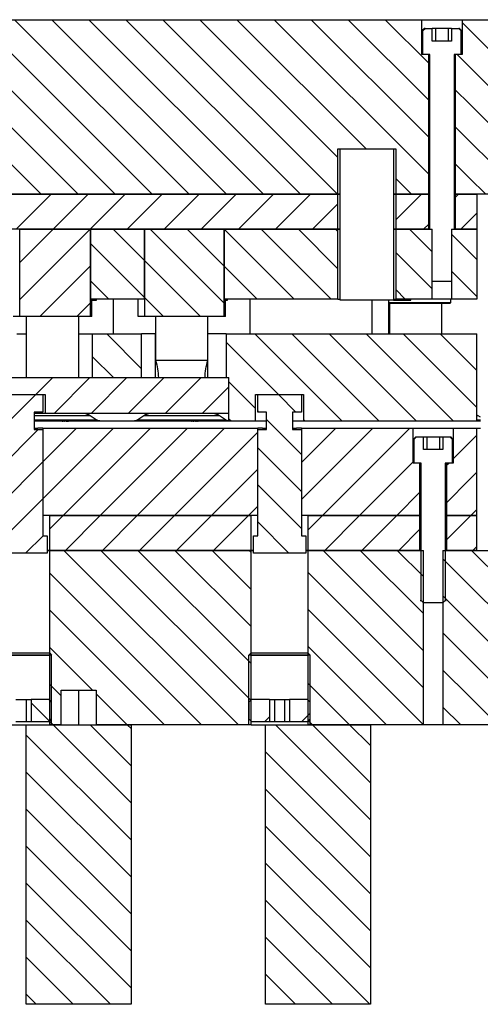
# Model space of a CAD drawing. Header units: inches. Extents: x 3 to 351, y 4 to 271.
# Tile 416 of 530: x 302.39 to 308.99, y 110.81 to 124.91. Entities that reach past the tile are written whole.
import ezdxf

# ---------------------------------------------------------------- set-up
doc = ezdxf.new("R2010")
doc.units = ezdxf.units.IN
doc.header["$LTSCALE"] = 0.5
doc.header["$MEASUREMENT"] = 0
doc.layers.add('MFB', color=7, linetype='Continuous')

msp = doc.modelspace()

# ---------------------------------------------------------------- linework, layer by layer
at = {"layer": 'MFB', "color": 254, "linetype": 'Continuous'}
for p, q in [((301.904, 124.912), (308.15, 124.912)), ((304.821, 122.412), (302.321, 124.912)), ((304.821, 122.412), (302.321, 124.912)), ((305.352, 122.412), (302.852, 124.912)), ((305.352, 122.412), (302.852, 124.912)), ((305.882, 122.412), (303.382, 124.912)), ((305.882, 122.412), (303.382, 124.912)), ((306.412, 122.412), (303.912, 124.912)), ((306.412, 122.412), (303.912, 124.912)), ((306.943, 122.412), (304.443, 124.912)), ((306.943, 122.412), (304.443, 124.912)), ((306.948, 122.937), (304.973, 124.912)), ((306.948, 122.937), (304.973, 124.912)), ((307.354, 123.062), (305.503, 124.912)), ((307.354, 123.062), (305.503, 124.912)), ((308.248, 122.698), (306.034, 124.912)), ((308.248, 122.698), (306.034, 124.912)), ((308.248, 123.228), (306.564, 124.912)), ((308.248, 123.228), (306.564, 124.912)), ((308.248, 123.759), (307.094, 124.912)), ((308.248, 123.759), (307.094, 124.912)), ((308.248, 124.289), (307.625, 124.912)), ((308.248, 124.289), (307.625, 124.912)), ((308.15, 124.912), (308.725, 124.912)), ((308.15, 124.412), (308.15, 124.912)), ((308.725, 124.912), (308.725, 124.412)), ((308.725, 124.912), (308.832, 124.912)), ((308.832, 124.912), (309.474, 124.912)), ((304.291, 122.412), (301.904, 124.799)), ((304.291, 122.412), (301.904, 124.799)), ((308.832, 124.766), (308.725, 124.872)), ((308.832, 124.766), (308.725, 124.872)), ((309.592, 124.006), (308.832, 124.766)), ((309.592, 124.006), (308.832, 124.766)), ((308.248, 124.412), (308.15, 124.412)), ((308.248, 122.412), (308.248, 124.412)), ((308.627, 124.412), (308.627, 122.412)), ((308.725, 124.412), (308.627, 124.412)), ((308.832, 124.235), (308.655, 124.412)), ((308.832, 124.235), (308.655, 124.412)), ((303.761, 122.412), (301.904, 124.268)), ((303.761, 122.412), (301.904, 124.268)), ((309.399, 123.668), (308.832, 124.235)), ((309.399, 123.668), (308.832, 124.235)), ((308.832, 123.705), (308.627, 123.909)), ((308.832, 123.705), (308.627, 123.909)), ((303.23, 122.412), (301.904, 123.738)), ((303.23, 122.412), (301.904, 123.738)), ((309.159, 123.378), (308.832, 123.705)), ((309.159, 123.378), (308.832, 123.705)), ((308.832, 123.175), (308.627, 123.379)), ((308.832, 123.175), (308.627, 123.379)), ((302.7, 122.412), (301.904, 123.208)), ((302.7, 122.412), (301.904, 123.208)), ((309.159, 122.848), (308.832, 123.175)), ((309.159, 122.848), (308.832, 123.175)), ((306.948, 122.412), (306.948, 123.062)), ((306.948, 123.062), (307.777, 123.062)), ((307.777, 123.062), (307.777, 122.412)), ((308.832, 122.644), (308.627, 122.849)), ((308.832, 122.644), (308.627, 122.849)), ((308.003, 122.412), (307.777, 122.638)), ((308.003, 122.412), (307.777, 122.638)), ((309.064, 122.412), (308.832, 122.644)), ((309.064, 122.412), (308.832, 122.644)), ((306.948, 122.412), (301.904, 122.412)), ((306.948, 122.412), (306.979, 122.412)), ((307.746, 122.412), (307.777, 122.412)), ((308.248, 122.412), (307.777, 122.412)), ((308.248, 122.412), (308.25, 122.412)), ((308.625, 122.412), (308.627, 122.412)), ((308.832, 122.412), (308.627, 122.412)), ((309.159, 122.412), (308.832, 122.412)), ((302.819, 117.314), (302.788, 117.314)), ((302.819, 117.314), (302.819, 115.814)), ((302.819, 117.314), (305.706, 117.314)), ((305.525, 114.814), (303.025, 117.314)), ((305.525, 114.814), (303.025, 117.314)), ((305.702, 115.168), (303.555, 117.314)), ((305.702, 115.168), (303.555, 117.314)), ((305.706, 115.694), (304.086, 117.314)), ((305.706, 115.694), (304.086, 117.314)), ((305.706, 116.224), (304.616, 117.314)), ((305.706, 116.224), (304.616, 117.314)), ((305.706, 116.754), (305.146, 117.314)), ((305.706, 116.754), (305.146, 117.314)), ((305.706, 117.284), (305.677, 117.314)), ((305.706, 117.284), (305.677, 117.314)), ((305.706, 115.814), (305.706, 117.314)), ((305.738, 117.314), (305.706, 117.314)), ((306.519, 117.314), (306.488, 117.314)), ((306.519, 117.314), (306.519, 115.814)), ((306.519, 117.314), (308.174, 117.314)), ((308.174, 115.877), (306.737, 117.314)), ((308.174, 115.877), (306.737, 117.314)), ((308.174, 116.408), (307.268, 117.314)), ((308.174, 116.408), (307.268, 117.314)), ((308.174, 116.938), (307.798, 117.314)), ((308.174, 116.938), (307.798, 117.314)), ((308.174, 114.814), (308.174, 117.314)), ((308.451, 117.314), (308.451, 114.814)), ((308.451, 117.314), (308.832, 117.314)), ((308.832, 117.314), (309.41, 117.314)), ((309.41, 116.763), (308.859, 117.314)), ((309.41, 116.763), (308.859, 117.314)), ((308.832, 116.811), (308.451, 117.191)), ((308.832, 116.811), (308.451, 117.191)), ((304.995, 114.814), (302.819, 116.99)), ((304.995, 114.814), (302.819, 116.99)), ((308.174, 115.347), (306.519, 117.002)), ((308.174, 115.347), (306.519, 117.002)), ((309.41, 116.233), (308.832, 116.811)), ((309.41, 116.233), (308.832, 116.811)), ((308.832, 116.28), (308.451, 116.661)), ((308.832, 116.28), (308.451, 116.661)), ((304.464, 114.814), (302.819, 116.46)), ((304.464, 114.814), (302.819, 116.46)), ((308.174, 114.817), (306.519, 116.472)), ((308.174, 114.817), (306.519, 116.472)), ((309.41, 115.702), (308.832, 116.28)), ((309.41, 115.702), (308.832, 116.28)), ((308.832, 115.75), (308.451, 116.131)), ((308.832, 115.75), (308.451, 116.131)), ((303.434, 115.314), (302.819, 115.929)), ((303.434, 115.314), (302.819, 115.929)), ((307.646, 114.814), (306.519, 115.942)), ((307.646, 114.814), (306.519, 115.942)), ((302.819, 115.814), (302.819, 114.814)), ((305.706, 114.814), (305.706, 115.814)), ((306.519, 115.814), (306.519, 114.814)), ((309.41, 115.172), (308.832, 115.75)), ((309.41, 115.172), (308.832, 115.75)), ((308.832, 115.22), (308.451, 115.6)), ((308.832, 115.22), (308.451, 115.6)), ((302.988, 115.23), (302.819, 115.399)), ((302.988, 115.23), (302.819, 115.399)), ((307.116, 114.814), (306.519, 115.411)), ((307.116, 114.814), (306.519, 115.411)), ((302.988, 114.814), (302.988, 115.314)), ((302.988, 115.314), (303.488, 115.314)), ((303.488, 115.314), (303.488, 114.814)), ((303.934, 114.814), (303.488, 115.261)), ((303.934, 114.814), (303.488, 115.261)), ((309.237, 114.814), (308.832, 115.22)), ((309.237, 114.814), (308.832, 115.22)), ((305.706, 115.163), (305.702, 115.168)), ((305.706, 115.163), (305.702, 115.168)), ((308.707, 114.814), (308.451, 115.07)), ((308.707, 114.814), (308.451, 115.07)), ((302.006, 114.814), (302.488, 114.814)), ((302.873, 114.814), (302.819, 114.869)), ((302.819, 114.869), (302.819, 114.869)), ((302.873, 114.814), (302.819, 114.869)), ((302.819, 114.869), (302.819, 114.869)), ((302.988, 114.814), (302.819, 114.814)), ((305.706, 114.814), (303.488, 114.814)), ((305.706, 114.814), (305.913, 114.814)), ((306.525, 114.875), (306.519, 114.881)), ((306.525, 114.875), (306.519, 114.881)), ((308.174, 114.814), (306.519, 114.814)), ((306.586, 114.814), (306.525, 114.875)), ((306.586, 114.814), (306.525, 114.875)), ((308.451, 114.814), (308.174, 114.814)), ((308.832, 114.814), (308.451, 114.814)), ((309.41, 114.814), (308.832, 114.814))]:
    msp.add_line(p, q, dxfattribs=at)
at = {"layer": 'MFB', "color": 132, "linetype": 'Continuous'}
for p, q in [((308.188, 124.787), (308.156, 124.756)), ((308.166, 124.756), (308.198, 124.787)), ((308.198, 124.787), (308.188, 124.787)), ((308.198, 124.787), (308.299, 124.787)), ((308.299, 124.605), (308.299, 124.787)), ((308.347, 124.787), (308.299, 124.787)), ((308.347, 124.787), (308.347, 124.605)), ((308.528, 124.787), (308.347, 124.787)), ((308.528, 124.787), (308.528, 124.605)), ((308.576, 124.787), (308.528, 124.787)), ((308.576, 124.787), (308.576, 124.605)), ((308.576, 124.787), (308.677, 124.787)), ((308.677, 124.787), (308.709, 124.756)), ((308.688, 124.787), (308.677, 124.787)), ((308.719, 124.756), (308.688, 124.787)), ((308.156, 124.756), (308.166, 124.756)), ((308.156, 124.756), (308.156, 124.412)), ((308.166, 124.412), (308.166, 124.756)), ((308.709, 124.756), (308.709, 124.412)), ((308.709, 124.756), (308.719, 124.756)), ((308.719, 124.412), (308.719, 124.756)), ((308.576, 124.605), (308.299, 124.605)), ((308.265, 124.412), (308.166, 124.412)), ((308.25, 124.412), (308.25, 122.412)), ((308.265, 122.412), (308.265, 124.412)), ((308.61, 124.412), (308.61, 122.412)), ((308.709, 124.412), (308.61, 124.412)), ((308.625, 122.412), (308.625, 124.412)), ((308.25, 122.412), (308.25, 121.912)), ((308.265, 121.912), (308.265, 122.412)), ((308.61, 122.412), (308.61, 121.912)), ((308.625, 121.912), (308.625, 122.412)), ((303.402, 121.912), (302.397, 120.907)), ((302.872, 121.912), (302.397, 121.437)), ((303.402, 121.912), (302.397, 120.907)), ((302.872, 121.912), (302.397, 121.437)), ((302.397, 120.662), (302.397, 121.912)), ((302.397, 121.912), (303.402, 121.912)), ((303.402, 121.912), (303.402, 120.662)), ((303.407, 121.912), (303.407, 120.912)), ((303.407, 121.912), (304.178, 121.912)), ((304.178, 121.465), (303.73, 121.912)), ((304.178, 121.465), (303.73, 121.912)), ((304.178, 120.912), (304.178, 121.912)), ((304.184, 120.662), (304.184, 121.912)), ((304.184, 121.912), (305.314, 121.912)), ((305.314, 120.858), (304.261, 121.912)), ((305.314, 120.858), (304.261, 121.912)), ((305.314, 121.389), (304.791, 121.912)), ((305.314, 121.389), (304.791, 121.912)), ((305.314, 121.912), (305.314, 120.662)), ((305.319, 121.912), (305.319, 120.912)), ((305.319, 121.912), (306.948, 121.912)), ((306.321, 120.912), (305.321, 121.912)), ((306.321, 120.912), (305.321, 121.912)), ((306.852, 120.912), (305.852, 121.912)), ((306.852, 120.912), (305.852, 121.912)), ((306.948, 121.346), (306.382, 121.912)), ((306.948, 121.346), (306.382, 121.912)), ((306.948, 121.877), (306.912, 121.912)), ((306.948, 121.877), (306.912, 121.912)), ((306.948, 120.912), (306.948, 121.912)), ((306.979, 121.912), (306.948, 121.912)), ((307.777, 121.912), (307.746, 121.912)), ((307.777, 121.912), (307.777, 120.912)), ((307.777, 121.912), (308.299, 121.912)), ((308.299, 121.586), (307.973, 121.912)), ((308.299, 121.586), (307.973, 121.912)), ((308.299, 120.912), (308.299, 121.912)), ((308.576, 121.912), (308.576, 120.912)), ((308.576, 121.912), (308.832, 121.912)), ((308.832, 121.584), (308.576, 121.839)), ((308.832, 121.584), (308.576, 121.839)), ((308.832, 121.912), (308.938, 121.912)), ((308.938, 121.912), (308.938, 120.912)), ((304.178, 120.934), (303.407, 121.706)), ((304.178, 120.934), (303.407, 121.706)), ((308.299, 121.056), (307.777, 121.577)), ((308.299, 121.056), (307.777, 121.577)), ((308.938, 121.478), (308.832, 121.584)), ((308.938, 121.478), (308.832, 121.584)), ((304.98, 120.662), (304.184, 121.458)), ((304.98, 120.662), (304.184, 121.458)), ((305.791, 120.912), (305.319, 121.384)), ((305.791, 120.912), (305.319, 121.384)), ((303.402, 121.381), (302.683, 120.662)), ((303.402, 121.381), (302.683, 120.662)), ((308.832, 121.053), (308.576, 121.309)), ((308.832, 121.053), (308.576, 121.309)), ((303.67, 120.912), (303.407, 121.175)), ((303.67, 120.912), (303.407, 121.175)), ((308.576, 121.162), (308.299, 121.162)), ((307.912, 120.912), (307.777, 121.047)), ((307.912, 120.912), (307.777, 121.047)), ((308.938, 120.948), (308.832, 121.053)), ((308.938, 120.948), (308.832, 121.053)), ((303.402, 120.851), (303.213, 120.662)), ((303.402, 120.851), (303.213, 120.662)), ((304.178, 120.912), (303.407, 120.912)), ((303.425, 120.662), (303.425, 120.912)), ((304.088, 120.662), (304.088, 120.912)), ((304.45, 120.662), (304.184, 120.928)), ((304.45, 120.662), (304.184, 120.928)), ((306.948, 120.912), (305.319, 120.912)), ((305.338, 120.662), (305.338, 120.912)), ((306.948, 120.912), (306.979, 120.912)), ((307.746, 120.912), (307.777, 120.912)), ((308.299, 120.912), (307.777, 120.912)), ((308.576, 120.912), (308.299, 120.912)), ((308.832, 120.912), (308.576, 120.912)), ((308.938, 120.912), (308.832, 120.912)), ((302.397, 120.662), (302.3, 120.662)), ((303.402, 120.662), (302.397, 120.662)), ((303.425, 120.662), (303.402, 120.662)), ((304.184, 120.662), (304.088, 120.662)), ((305.314, 120.662), (304.184, 120.662)), ((305.338, 120.662), (305.314, 120.662)), ((308.063, 118.939), (308.031, 118.908)), ((308.041, 118.908), (308.031, 118.908)), ((308.031, 118.908), (308.031, 118.564)), ((308.041, 118.908), (308.073, 118.939)), ((308.041, 118.564), (308.041, 118.908)), ((308.063, 118.939), (308.073, 118.939)), ((308.073, 118.939), (308.174, 118.939)), ((308.174, 118.757), (308.174, 118.939)), ((308.174, 118.939), (308.222, 118.939)), ((308.222, 118.939), (308.222, 118.757)), ((308.222, 118.939), (308.403, 118.939)), ((308.403, 118.939), (308.403, 118.757)), ((308.403, 118.939), (308.451, 118.939)), ((308.451, 118.939), (308.552, 118.939)), ((308.451, 118.939), (308.451, 118.757)), ((308.552, 118.939), (308.584, 118.908)), ((308.552, 118.939), (308.563, 118.939)), ((308.594, 118.908), (308.563, 118.939)), ((308.594, 118.908), (308.584, 118.908)), ((308.584, 118.908), (308.584, 118.564)), ((308.594, 118.564), (308.594, 118.908)), ((308.451, 118.757), (308.174, 118.757)), ((308.14, 118.564), (308.041, 118.564)), ((308.125, 118.564), (308.125, 117.814)), ((308.14, 117.814), (308.14, 118.564)), ((308.485, 118.564), (308.485, 117.814)), ((308.584, 118.564), (308.485, 118.564)), ((308.5, 117.814), (308.5, 118.564)), ((308.125, 117.814), (308.125, 117.314)), ((308.14, 116.595), (308.14, 117.814)), ((308.485, 117.814), (308.485, 116.595)), ((308.5, 117.314), (308.5, 117.814)), ((308.125, 116.595), (308.14, 116.595)), ((308.174, 116.564), (308.14, 116.595)), ((308.485, 116.595), (308.451, 116.564)), ((308.485, 116.595), (308.5, 116.595)), ((308.451, 116.564), (308.174, 116.564))]:
    msp.add_line(p, q, dxfattribs=at)
at = {"layer": 'MFB', "color": 96, "linetype": 'Continuous'}
for p, q in [((306.979, 123.062), (307.746, 123.062)), ((306.979, 120.896), (306.979, 123.062)), ((307.746, 123.062), (307.746, 120.896)), ((308.25, 122.412), (308.265, 122.412)), ((308.61, 122.412), (308.625, 122.412)), ((303.425, 120.896), (303.492, 120.896)), ((303.492, 120.896), (303.492, 120.912)), ((305.338, 120.896), (305.367, 120.896)), ((305.367, 120.896), (305.367, 120.912)), ((307.746, 120.896), (306.979, 120.896)), ((307.677, 120.412), (307.677, 120.896)), ((307.746, 120.896), (307.992, 120.896)), ((307.992, 120.896), (307.992, 120.912)), ((304.338, 119.787), (304.338, 120.412)), ((305.088, 119.787), (305.088, 120.412)), ((303.404, 119.241), (302.6, 119.241)), ((302.6, 119.184), (303.49, 119.184)), ((302.6, 119.168), (303.539, 119.168)), ((303.013, 119.162), (303.013, 119.162)), ((303.025, 119.165), (303.025, 119.165)), ((303.034, 119.166), (303.034, 119.165)), ((303.034, 119.164), (303.034, 119.164)), ((303.059, 119.163), (303.059, 119.163)), ((303.06, 119.164), (303.06, 119.164)), ((303.066, 119.163), (303.066, 119.163)), ((303.067, 119.164), (303.067, 119.163)), ((303.08, 119.166), (303.08, 119.165)), ((303.08, 119.162), (303.08, 119.162)), ((303.087, 119.163), (303.087, 119.162)), ((303.092, 119.165), (303.092, 119.163)), ((304.036, 119.168), (305.388, 119.168)), ((304.085, 119.184), (305.34, 119.184)), ((305.254, 119.241), (304.171, 119.241)), ((304.863, 119.162), (304.863, 119.162)), ((304.875, 119.165), (304.875, 119.165)), ((304.884, 119.166), (304.884, 119.165)), ((304.884, 119.164), (304.884, 119.164)), ((304.909, 119.163), (304.909, 119.163)), ((304.91, 119.164), (304.91, 119.164)), ((304.916, 119.163), (304.916, 119.163)), ((304.917, 119.164), (304.917, 119.163)), ((304.93, 119.166), (304.93, 119.165)), ((304.93, 119.162), (304.93, 119.162)), ((304.937, 119.163), (304.937, 119.162)), ((304.942, 119.165), (304.942, 119.163)), ((308.954, 119.241), (308.938, 119.241)), ((308.938, 119.184), (308.988, 119.184)), ((308.938, 119.168), (308.988, 119.168)), ((308.14, 117.814), (308.125, 117.814)), ((308.5, 117.814), (308.485, 117.814)), ((302.006, 115.814), (302.819, 115.814)), ((305.706, 115.814), (306.519, 115.814)), ((303.238, 114.814), (303.238, 115.314))]:
    msp.add_line(p, q, dxfattribs=at)
at = {"layer": 'MFB', "color": 9, "linetype": 'Continuous'}
for p, q in [((301.904, 122.412), (306.948, 122.412)), ((302.842, 122.412), (302.342, 121.912)), ((302.842, 122.412), (302.342, 121.912)), ((303.372, 122.412), (302.872, 121.912)), ((303.372, 122.412), (302.872, 121.912)), ((303.902, 122.412), (303.402, 121.912)), ((303.902, 122.412), (303.402, 121.912)), ((304.433, 122.412), (303.933, 121.912)), ((304.433, 122.412), (303.933, 121.912)), ((304.963, 122.412), (304.463, 121.912)), ((304.963, 122.412), (304.463, 121.912)), ((305.493, 122.412), (304.993, 121.912)), ((305.493, 122.412), (304.993, 121.912)), ((306.024, 122.412), (305.524, 121.912)), ((306.024, 122.412), (305.524, 121.912)), ((306.554, 122.412), (306.054, 121.912)), ((306.554, 122.412), (306.054, 121.912)), ((306.948, 121.912), (306.948, 122.412)), ((306.979, 122.412), (306.948, 122.412)), ((307.777, 122.412), (307.746, 122.412)), ((308.145, 122.412), (307.777, 122.044)), ((308.145, 122.412), (307.777, 122.044)), ((307.777, 122.412), (307.777, 121.912)), ((307.777, 122.412), (308.248, 122.412)), ((308.25, 122.412), (308.248, 122.412)), ((308.248, 121.912), (308.248, 122.412)), ((308.627, 122.412), (308.625, 122.412)), ((308.675, 122.412), (308.627, 122.364)), ((308.675, 122.412), (308.627, 122.364)), ((308.627, 122.412), (308.627, 121.912)), ((308.627, 122.412), (308.832, 122.412)), ((308.832, 122.412), (308.938, 122.412)), ((308.938, 122.412), (308.938, 121.912)), ((306.948, 122.276), (306.584, 121.912)), ((306.948, 122.276), (306.584, 121.912)), ((308.938, 122.144), (308.832, 122.038)), ((308.938, 122.144), (308.832, 122.038)), ((308.248, 121.985), (308.175, 121.912)), ((308.248, 121.985), (308.175, 121.912)), ((308.832, 122.038), (308.706, 121.912)), ((308.832, 122.038), (308.706, 121.912)), ((306.948, 121.912), (301.904, 121.912)), ((306.948, 121.912), (306.979, 121.912)), ((307.746, 121.912), (307.777, 121.912)), ((308.248, 121.912), (307.777, 121.912)), ((308.832, 121.912), (308.627, 121.912)), ((308.938, 121.912), (308.832, 121.912)), ((303.738, 120.412), (303.738, 120.912)), ((305.688, 120.912), (305.688, 120.412)), ((307.438, 120.412), (307.438, 120.896)), ((307.677, 120.865), (308.563, 120.865)), ((308.548, 120.85), (307.677, 120.85)), ((307.688, 120.85), (307.688, 120.412)), ((308.438, 120.412), (308.438, 120.85)), ((308.548, 120.85), (308.563, 120.865)), ((308.563, 120.865), (308.563, 120.912)), ((302.488, 120.662), (302.488, 119.787)), ((303.238, 119.787), (303.238, 120.662)), ((304.338, 120.662), (304.338, 120.031)), ((305.088, 120.031), (305.088, 120.662)), ((305.088, 120.031), (304.338, 120.031)), ((301.904, 119.787), (305.388, 119.787)), ((302.868, 119.787), (302.625, 119.544)), ((302.868, 119.787), (302.625, 119.544)), ((303.399, 119.787), (302.885, 119.274)), ((303.399, 119.787), (302.885, 119.274)), ((303.929, 119.787), (303.416, 119.274)), ((303.929, 119.787), (303.416, 119.274)), ((304.459, 119.787), (303.946, 119.274)), ((304.459, 119.787), (303.946, 119.274)), ((304.99, 119.787), (304.476, 119.274)), ((304.99, 119.787), (304.476, 119.274)), ((305.388, 119.274), (305.388, 119.787)), ((305.388, 119.655), (305.006, 119.274)), ((305.388, 119.655), (305.006, 119.274)), ((302.069, 119.544), (302.756, 119.544)), ((302.1, 119.544), (302.725, 119.544)), ((302.625, 119.544), (302.225, 119.144)), ((302.625, 119.544), (302.225, 119.144)), ((302.725, 119.544), (302.725, 119.294)), ((302.756, 119.544), (302.756, 119.274)), ((305.8, 119.294), (305.8, 119.544)), ((305.8, 119.544), (306.425, 119.544)), ((306.348, 119.294), (306.098, 119.544)), ((306.348, 119.294), (306.098, 119.544)), ((306.425, 119.544), (306.425, 119.294)), ((302.725, 119.294), (302.6, 119.294)), ((302.6, 119.294), (302.6, 119.044)), ((302.756, 119.274), (302.6, 119.274)), ((305.388, 119.274), (302.756, 119.274)), ((305.818, 119.294), (305.8, 119.312)), ((305.818, 119.294), (305.8, 119.312)), ((305.925, 119.294), (305.8, 119.294)), ((305.925, 119.044), (305.925, 119.294)), ((306.3, 119.294), (306.3, 119.044)), ((306.425, 119.294), (306.3, 119.294)), ((306.425, 118.687), (305.925, 119.187)), ((306.425, 118.687), (305.925, 119.187)), ((302.656, 119.044), (302.1, 118.488)), ((302.656, 119.044), (302.1, 118.488)), ((302.6, 119.044), (302.725, 119.044)), ((302.725, 119.064), (302.655, 119.064)), ((303.736, 119.064), (302.725, 118.053)), ((303.206, 119.064), (302.725, 118.583)), ((303.736, 119.064), (302.725, 118.053)), ((303.206, 119.064), (302.725, 118.583)), ((302.725, 119.064), (302.725, 117.814)), ((302.725, 119.064), (305.8, 119.064)), ((302.725, 119.044), (302.725, 117.524)), ((304.267, 119.064), (303.017, 117.814)), ((304.267, 119.064), (303.017, 117.814)), ((304.797, 119.064), (303.547, 117.814)), ((304.797, 119.064), (303.547, 117.814)), ((305.327, 119.064), (304.077, 117.814)), ((305.327, 119.064), (304.077, 117.814)), ((305.8, 119.006), (304.608, 117.814)), ((305.8, 119.006), (304.608, 117.814)), ((305.8, 117.814), (305.8, 119.064)), ((305.87, 119.064), (305.8, 119.064)), ((305.8, 117.524), (305.8, 119.044)), ((305.8, 119.044), (305.925, 119.044)), ((306.3, 119.044), (306.425, 119.044)), ((306.425, 119.064), (306.355, 119.064)), ((307.449, 119.064), (306.425, 118.041)), ((306.918, 119.064), (306.425, 118.571)), ((307.449, 119.064), (306.425, 118.041)), ((306.918, 119.064), (306.425, 118.571)), ((306.425, 119.064), (306.425, 117.814)), ((306.425, 119.064), (308.025, 119.064)), ((306.425, 119.044), (306.425, 117.524)), ((307.979, 119.064), (306.729, 117.814)), ((307.979, 119.064), (306.729, 117.814)), ((308.025, 118.564), (308.025, 119.064)), ((308.025, 119.064), (308.043, 119.064)), ((308.582, 119.064), (308.6, 119.064)), ((308.6, 119.064), (308.6, 118.564)), ((308.6, 119.064), (308.832, 119.064)), ((308.832, 119.064), (308.938, 119.064)), ((308.938, 117.814), (308.938, 119.064)), ((308.832, 118.856), (308.6, 118.625)), ((308.832, 118.856), (308.6, 118.625)), ((308.938, 118.962), (308.832, 118.856)), ((308.938, 118.962), (308.832, 118.856)), ((306.425, 118.157), (305.8, 118.782)), ((306.425, 118.157), (305.8, 118.782)), ((302.725, 118.583), (302.1, 117.958)), ((302.725, 118.583), (302.1, 117.958)), ((308.025, 118.579), (307.259, 117.814)), ((308.025, 118.579), (307.259, 117.814)), ((305.8, 118.476), (305.138, 117.814)), ((305.8, 118.476), (305.138, 117.814)), ((308.123, 118.564), (308.025, 118.564)), ((308.123, 117.814), (308.123, 118.564)), ((308.54, 118.564), (308.502, 118.527)), ((308.54, 118.564), (308.502, 118.527)), ((308.502, 118.564), (308.502, 117.814)), ((308.6, 118.564), (308.502, 118.564)), ((308.938, 118.432), (308.832, 118.326)), ((308.938, 118.432), (308.832, 118.326)), ((308.832, 118.326), (308.502, 117.996)), ((308.832, 118.326), (308.502, 117.996)), ((306.425, 117.626), (305.8, 118.251)), ((306.425, 117.626), (305.8, 118.251)), ((308.123, 118.147), (307.79, 117.814)), ((308.123, 118.147), (307.79, 117.814)), ((302.725, 118.053), (302.038, 117.365)), ((302.725, 118.053), (302.038, 117.365)), ((305.8, 117.946), (305.668, 117.814)), ((305.8, 117.946), (305.668, 117.814)), ((308.938, 117.901), (308.85, 117.814)), ((308.938, 117.901), (308.85, 117.814)), ((305.8, 117.814), (302.725, 117.814)), ((303.017, 117.814), (302.819, 117.616)), ((303.017, 117.814), (302.819, 117.616)), ((302.819, 117.814), (302.819, 117.314)), ((302.819, 117.814), (305.706, 117.814)), ((303.547, 117.814), (303.047, 117.314)), ((303.547, 117.814), (303.047, 117.314)), ((304.077, 117.814), (303.577, 117.314)), ((304.077, 117.814), (303.577, 117.314)), ((304.608, 117.814), (304.108, 117.314)), ((304.608, 117.814), (304.108, 117.314)), ((305.138, 117.814), (304.638, 117.314)), ((305.138, 117.814), (304.638, 117.314)), ((305.668, 117.814), (305.168, 117.314)), ((305.668, 117.814), (305.168, 117.314)), ((305.706, 117.314), (305.706, 117.814)), ((306.247, 117.274), (305.8, 117.721)), ((306.247, 117.274), (305.8, 117.721)), ((308.123, 117.814), (306.425, 117.814)), ((306.729, 117.814), (306.519, 117.604)), ((306.729, 117.814), (306.519, 117.604)), ((306.519, 117.814), (306.519, 117.314)), ((306.519, 117.814), (308.123, 117.814)), ((307.259, 117.814), (306.759, 117.314)), ((307.259, 117.814), (306.759, 117.314)), ((307.79, 117.814), (307.29, 117.314)), ((307.79, 117.814), (307.29, 117.314)), ((308.123, 117.814), (308.125, 117.814)), ((308.125, 117.814), (308.123, 117.814)), ((308.123, 117.314), (308.123, 117.814)), ((308.5, 117.814), (308.502, 117.814)), ((308.502, 117.814), (308.5, 117.814)), ((308.832, 117.814), (308.502, 117.814)), ((308.502, 117.814), (308.502, 117.314)), ((308.502, 117.814), (308.832, 117.814)), ((308.832, 117.796), (308.502, 117.466)), ((308.832, 117.796), (308.502, 117.466)), ((308.85, 117.814), (308.832, 117.796)), ((308.85, 117.814), (308.832, 117.796)), ((308.938, 117.814), (308.832, 117.814)), ((308.832, 117.814), (308.938, 117.814)), ((308.938, 117.314), (308.938, 117.814)), ((308.123, 117.617), (307.82, 117.314)), ((308.123, 117.617), (307.82, 117.314)), ((302.727, 117.524), (302.477, 117.274)), ((302.727, 117.524), (302.477, 117.274)), ((302.725, 117.524), (302.788, 117.524)), ((302.788, 117.524), (302.788, 117.274)), ((305.738, 117.274), (305.738, 117.524)), ((305.738, 117.524), (305.8, 117.524)), ((306.425, 117.524), (306.488, 117.524)), ((306.488, 117.524), (306.488, 117.274)), ((302.788, 117.314), (302.819, 117.314)), ((305.706, 117.314), (302.819, 117.314)), ((305.706, 117.322), (305.699, 117.314)), ((305.706, 117.322), (305.699, 117.314)), ((305.706, 117.314), (305.738, 117.314)), ((306.488, 117.314), (306.519, 117.314)), ((308.123, 117.314), (306.519, 117.314)), ((308.832, 117.314), (308.502, 117.314)), ((308.938, 117.314), (308.832, 117.314)), ((308.938, 117.371), (308.88, 117.314)), ((308.938, 117.371), (308.88, 117.314)), ((302.788, 117.274), (302.038, 117.274)), ((306.488, 117.274), (305.738, 117.274)), ((302.488, 114.814), (303.988, 114.814)), ((302.488, 110.814), (302.488, 114.814)), ((303.988, 113.7), (302.873, 114.814)), ((303.988, 113.7), (302.873, 114.814)), ((303.988, 114.23), (303.404, 114.814)), ((303.988, 114.23), (303.404, 114.814)), ((303.988, 114.761), (303.934, 114.814)), ((303.988, 114.761), (303.934, 114.814)), ((303.988, 114.814), (303.988, 110.814)), ((305.913, 110.814), (305.913, 114.814)), ((305.913, 114.814), (307.413, 114.814)), ((307.413, 113.457), (306.055, 114.814)), ((307.413, 113.457), (306.055, 114.814)), ((307.413, 113.987), (306.586, 114.814)), ((307.413, 113.987), (306.586, 114.814)), ((307.413, 114.518), (307.116, 114.814)), ((307.413, 114.518), (307.116, 114.814)), ((307.413, 114.814), (307.413, 110.814)), ((303.988, 113.17), (302.488, 114.67)), ((303.988, 113.17), (302.488, 114.67)), ((307.413, 112.927), (305.913, 114.427)), ((307.413, 112.927), (305.913, 114.427)), ((303.988, 112.639), (302.488, 114.139)), ((303.988, 112.639), (302.488, 114.139)), ((307.413, 112.396), (305.913, 113.896)), ((307.413, 112.396), (305.913, 113.896)), ((303.988, 112.109), (302.488, 113.609)), ((303.988, 112.109), (302.488, 113.609)), ((307.413, 111.866), (305.913, 113.366)), ((307.413, 111.866), (305.913, 113.366)), ((303.988, 111.579), (302.488, 113.079)), ((303.988, 111.579), (302.488, 113.079)), ((307.413, 111.336), (305.913, 112.836)), ((307.413, 111.336), (305.913, 112.836)), ((303.988, 111.048), (302.488, 112.548)), ((303.988, 111.048), (302.488, 112.548)), ((307.404, 110.814), (305.913, 112.305)), ((307.404, 110.814), (305.913, 112.305)), ((303.691, 110.814), (302.488, 112.018)), ((303.691, 110.814), (302.488, 112.018)), ((306.873, 110.814), (305.913, 111.775)), ((306.873, 110.814), (305.913, 111.775)), ((303.161, 110.814), (302.488, 111.488)), ((303.161, 110.814), (302.488, 111.488)), ((306.343, 110.814), (305.913, 111.245)), ((306.343, 110.814), (305.913, 111.245)), ((302.631, 110.814), (302.488, 110.957)), ((302.631, 110.814), (302.488, 110.957)), ((303.988, 110.814), (302.488, 110.814)), ((307.413, 110.814), (305.913, 110.814))]:
    msp.add_line(p, q, dxfattribs=at)
at = {"layer": 'MFB', "color": 190, "linetype": 'Continuous'}
for p, q in [((302.352, 120.412), (302.488, 120.412)), ((303.238, 120.412), (303.437, 120.412)), ((303.437, 119.787), (303.437, 120.412)), ((303.437, 120.412), (304.139, 120.412)), ((304.139, 119.912), (303.639, 120.412)), ((304.139, 119.912), (303.639, 120.412)), ((304.139, 119.787), (304.139, 120.412)), ((304.338, 120.412), (304.139, 120.412)), ((305.35, 120.412), (305.088, 120.412)), ((305.35, 120.412), (305.35, 119.787)), ((305.35, 120.412), (308.832, 120.412)), ((307.011, 119.162), (305.761, 120.412)), ((307.011, 119.162), (305.761, 120.412)), ((307.541, 119.162), (306.291, 120.412)), ((307.541, 119.162), (306.291, 120.412)), ((308.071, 119.162), (306.821, 120.412)), ((308.071, 119.162), (306.821, 120.412)), ((308.602, 119.162), (307.352, 120.412)), ((308.602, 119.162), (307.352, 120.412)), ((308.832, 119.462), (307.882, 120.412)), ((308.832, 119.462), (307.882, 120.412)), ((308.832, 119.993), (308.412, 120.412)), ((308.832, 119.993), (308.412, 120.412)), ((308.832, 120.412), (308.938, 120.412)), ((308.938, 119.162), (308.938, 120.412)), ((306.098, 119.544), (305.35, 120.293)), ((306.098, 119.544), (305.35, 120.293)), ((303.734, 119.787), (303.437, 120.084)), ((303.734, 119.787), (303.437, 120.084)), ((308.938, 119.887), (308.832, 119.993)), ((308.938, 119.887), (308.832, 119.993)), ((303.437, 119.787), (304.139, 119.787)), ((305.35, 119.787), (305.388, 119.787)), ((305.388, 119.162), (305.388, 119.787)), ((305.769, 119.343), (305.388, 119.725)), ((305.769, 119.343), (305.388, 119.725)), ((305.769, 119.162), (305.769, 119.544)), ((305.769, 119.544), (306.456, 119.544)), ((306.456, 119.544), (306.456, 119.162)), ((308.938, 119.357), (308.832, 119.462)), ((308.938, 119.357), (308.832, 119.462)), ((305.42, 119.162), (305.388, 119.194)), ((305.42, 119.162), (305.388, 119.194)), ((305.769, 119.162), (305.388, 119.162)), ((305.831, 119.162), (305.769, 119.162)), ((306.456, 119.162), (306.394, 119.162)), ((306.48, 119.162), (306.456, 119.186)), ((306.48, 119.162), (306.456, 119.186)), ((308.832, 119.162), (306.456, 119.162)), ((308.938, 119.162), (308.832, 119.162))]:
    msp.add_line(p, q, dxfattribs=at)
at = {"layer": 'MFB', "color": 30, "linetype": 'Continuous'}
for p, q in [((305.388, 119.162), (302.6, 119.162)), ((305.925, 119.162), (305.831, 119.162)), ((306.394, 119.162), (306.3, 119.162)), ((308.988, 119.162), (308.938, 119.162)), ((308.988, 119.219), (308.954, 119.241)), ((302.6, 119.064), (302.655, 119.064)), ((305.87, 119.064), (305.925, 119.064)), ((306.3, 119.064), (306.355, 119.064)), ((308.043, 119.064), (308.582, 119.064)), ((308.938, 119.064), (308.988, 119.064)), ((308.938, 119.064), (308.988, 119.064)), ((302.34, 115.177), (302.485, 115.177)), ((302.485, 115.177), (302.485, 114.864)), ((302.485, 115.177), (302.557, 115.177)), ((302.814, 115.177), (302.557, 115.177)), ((302.557, 115.177), (302.557, 114.864)), ((302.819, 114.869), (302.557, 115.131)), ((302.819, 114.869), (302.557, 115.131)), ((302.85, 115.141), (302.814, 115.177)), ((302.85, 114.9), (302.85, 115.141)), ((305.711, 115.177), (305.675, 115.141)), ((305.675, 115.141), (305.675, 114.9)), ((305.968, 115.177), (305.711, 115.177)), ((305.968, 115.177), (305.968, 114.864)), ((305.968, 115.177), (306.04, 115.177)), ((306.04, 115.177), (306.04, 114.864)), ((306.04, 115.177), (306.185, 115.177)), ((306.185, 115.177), (306.185, 114.864)), ((306.185, 115.177), (306.257, 115.177)), ((306.257, 115.177), (306.257, 114.864)), ((306.514, 115.177), (306.257, 115.177)), ((306.55, 115.141), (306.514, 115.177)), ((306.55, 114.9), (306.55, 115.141)), ((302.814, 114.864), (302.85, 114.9)), ((305.675, 114.9), (305.711, 114.864)), ((305.968, 114.932), (305.9, 114.864)), ((305.968, 114.932), (305.9, 114.864)), ((306.55, 114.984), (306.43, 114.864)), ((306.55, 114.984), (306.43, 114.864)), ((306.514, 114.864), (306.55, 114.9)), ((302.34, 114.864), (302.485, 114.864)), ((302.485, 114.864), (302.557, 114.864)), ((302.557, 114.864), (302.814, 114.864)), ((305.711, 114.864), (305.968, 114.864)), ((305.968, 114.864), (306.04, 114.864)), ((306.04, 114.864), (306.185, 114.864)), ((306.185, 114.864), (306.257, 114.864)), ((306.257, 114.864), (306.514, 114.864))]:
    msp.add_line(p, q, dxfattribs=at)
at = {"layer": 'MFB', "color": 11, "linetype": 'Continuous'}
for p, q in [((303.004, 119.166), (302.998, 119.163)), ((303.014, 119.162), (302.998, 119.163)), ((302.998, 119.163), (302.998, 119.163)), ((303.008, 119.166), (303.002, 119.163)), ((303.002, 119.163), (303.002, 119.163)), ((303.002, 119.163), (303.013, 119.162)), ((303.002, 119.163), (303.002, 119.162)), ((303.008, 119.166), (303.004, 119.166)), ((303.004, 119.166), (303.004, 119.164)), ((303.08, 119.162), (303.013, 119.162)), ((303.081, 119.162), (303.014, 119.162)), ((303.059, 119.163), (303.023, 119.163)), ((303.024, 119.163), (303.023, 119.163)), ((303.025, 119.165), (303.024, 119.165)), ((303.035, 119.164), (303.024, 119.165)), ((303.024, 119.165), (303.024, 119.165)), ((303.06, 119.163), (303.024, 119.163)), ((303.025, 119.165), (303.034, 119.166)), ((303.028, 119.165), (303.028, 119.165)), ((303.029, 119.165), (303.028, 119.165)), ((303.028, 119.165), (303.034, 119.164)), ((303.028, 119.165), (303.028, 119.164)), ((303.035, 119.165), (303.029, 119.165)), ((303.08, 119.166), (303.034, 119.166)), ((303.06, 119.164), (303.034, 119.164)), ((303.081, 119.165), (303.035, 119.165)), ((303.061, 119.164), (303.035, 119.164)), ((303.059, 119.163), (303.066, 119.163)), ((303.06, 119.164), (303.071, 119.164)), ((303.07, 119.163), (303.06, 119.163)), ((303.067, 119.164), (303.061, 119.164)), ((303.067, 119.164), (303.066, 119.163)), ((303.067, 119.164), (303.067, 119.164)), ((303.067, 119.163), (303.067, 119.164)), ((303.071, 119.164), (303.07, 119.163)), ((303.071, 119.164), (303.071, 119.164)), ((303.08, 119.166), (303.096, 119.165)), ((303.08, 119.162), (303.087, 119.163)), ((303.092, 119.165), (303.081, 119.165)), ((303.091, 119.162), (303.081, 119.162)), ((303.092, 119.165), (303.087, 119.163)), ((303.096, 119.165), (303.091, 119.162)), ((303.092, 119.165), (303.092, 119.165)), ((303.092, 119.163), (303.092, 119.165)), ((303.096, 119.165), (303.096, 119.165)), ((303.49, 119.184), (303.404, 119.241)), ((303.661, 119.162), (303.539, 119.168)), ((304.036, 119.168), (303.914, 119.162)), ((304.171, 119.241), (304.085, 119.184)), ((304.854, 119.166), (304.848, 119.163)), ((304.864, 119.162), (304.848, 119.163)), ((304.848, 119.163), (304.848, 119.163)), ((304.858, 119.166), (304.852, 119.163)), ((304.852, 119.163), (304.852, 119.163)), ((304.852, 119.163), (304.863, 119.162)), ((304.852, 119.163), (304.852, 119.162)), ((304.858, 119.166), (304.854, 119.166)), ((304.854, 119.166), (304.854, 119.164)), ((304.93, 119.162), (304.863, 119.162)), ((304.931, 119.162), (304.864, 119.162)), ((304.909, 119.163), (304.873, 119.163)), ((304.874, 119.163), (304.873, 119.163)), ((304.875, 119.165), (304.874, 119.165)), ((304.885, 119.164), (304.874, 119.165)), ((304.874, 119.165), (304.874, 119.165)), ((304.91, 119.163), (304.874, 119.163)), ((304.875, 119.165), (304.884, 119.166)), ((304.878, 119.165), (304.878, 119.165)), ((304.879, 119.165), (304.878, 119.165)), ((304.878, 119.165), (304.884, 119.164)), ((304.878, 119.165), (304.878, 119.164)), ((304.885, 119.165), (304.879, 119.165)), ((304.93, 119.166), (304.884, 119.166)), ((304.91, 119.164), (304.884, 119.164)), ((304.931, 119.165), (304.885, 119.165)), ((304.911, 119.164), (304.885, 119.164)), ((304.909, 119.163), (304.916, 119.163)), ((304.91, 119.164), (304.921, 119.164)), ((304.92, 119.163), (304.91, 119.163)), ((304.917, 119.164), (304.911, 119.164)), ((304.917, 119.164), (304.916, 119.163)), ((304.917, 119.164), (304.917, 119.164)), ((304.917, 119.163), (304.917, 119.164)), ((304.921, 119.164), (304.92, 119.163)), ((304.921, 119.164), (304.921, 119.164)), ((304.93, 119.166), (304.946, 119.165)), ((304.93, 119.162), (304.937, 119.163)), ((304.942, 119.165), (304.931, 119.165)), ((304.941, 119.162), (304.931, 119.162)), ((304.942, 119.165), (304.937, 119.163)), ((304.946, 119.165), (304.941, 119.162)), ((304.942, 119.165), (304.942, 119.165)), ((304.942, 119.163), (304.942, 119.165)), ((304.946, 119.165), (304.946, 119.165)), ((305.34, 119.184), (305.254, 119.241))]:
    msp.add_line(p, q, dxfattribs=at)
at = {"layer": 'MFB', "color": 2, "linetype": 'Continuous'}
for p, q in [((302.85, 115.814), (301.975, 115.814)), ((302.006, 115.845), (302.819, 115.845)), ((302.819, 115.845), (302.85, 115.814)), ((302.85, 114.814), (302.85, 115.814)), ((305.706, 115.845), (305.675, 115.814)), ((305.675, 114.814), (305.675, 115.814)), ((306.55, 115.814), (305.675, 115.814)), ((305.706, 115.845), (306.519, 115.845)), ((306.519, 115.845), (306.55, 115.814)), ((306.55, 114.814), (306.55, 115.814))]:
    msp.add_line(p, q, dxfattribs=at)
at = {"layer": 'MFB', "color": 9, "linetype": 'Continuous', "extrusion": (0, 0, -1)}
for centre, start, end in [((-303.628, 119.787), 161.0261, 180), ((-305.797, 119.787), 0, 18.9739)]:
    msp.add_arc(centre, 0.75, start, end, dxfattribs=at)
at = {"layer": 'MFB', "color": 11, "linetype": 'Continuous'}
for centre, start, end in [((303.295, 119.077), 56.4213, 90), ((304.28, 119.077), 90, 123.5787), ((305.145, 119.077), 56.4213, 90)]:
    msp.add_arc(centre, 0.197, start, end, dxfattribs=at)
at = {"layer": 'MFB', "color": 11, "linetype": 'Continuous', "extrusion": (0, 0, -1)}
for centre, start, end in [((-303.544, 119.266), 272.7211, 303.5787), ((-304.031, 119.266), 236.4213, 267.2789), ((-305.394, 119.266), 273.6712, 303.5787)]:
    msp.add_arc(centre, 0.098, start, end, dxfattribs=at)
at = {"layer": 'MFB', "color": 30, "linetype": 'Continuous'}
msp.add_arc((308.845, 119.077), 0.197, 56.4213, 62.0573, dxfattribs=at)

doc.saveas('drawing.dxf')
